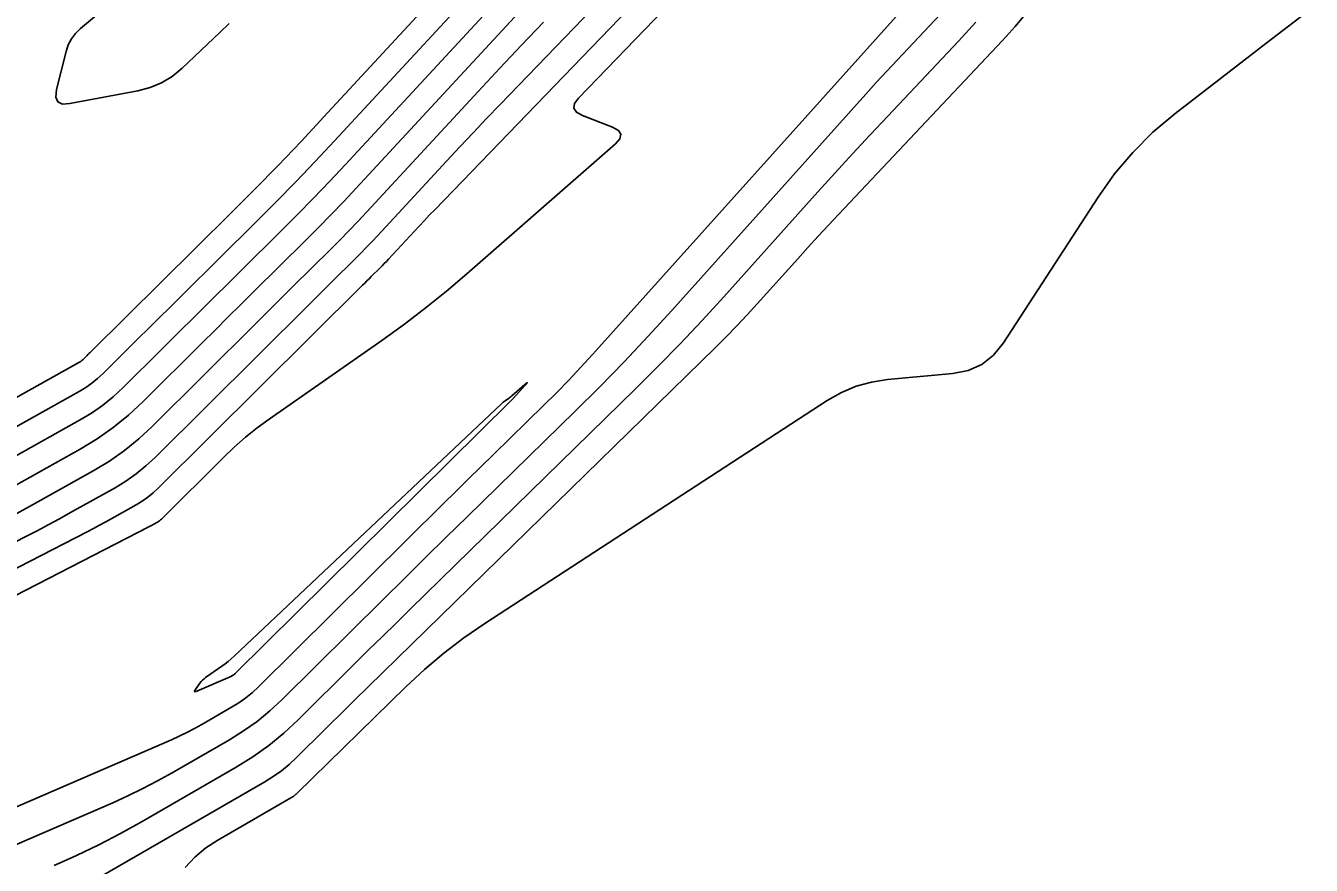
# Model space of a CAD drawing. Extents: x 1768942 to 1774819, y 723037 to 732099.
# Drawn here: x 1771312.2 to 1771401, y 724942 to 725000 of the extents above; entities that cross this region are included whole.
import ezdxf

# ---------------------------------------------------------------- set-up
doc = ezdxf.new("R2010")
doc.units = 0
doc.layers.add('R_Contours', color=7, linetype='Continuous')

msp = doc.modelspace()

# ---------------------------------------------------------------- linework, layer by layer
at = {"layer": 'R_Contours'}
for points in [[(1771355.464, 725015.801), (1771333.531, 724992.099), (1771332.195, 724990.671), (1771330.843, 724989.258), (1771329.476, 724987.86), (1771328.094, 724986.477), (1771320.497, 724978.955), (1771320.126, 724978.588), (1771319.755, 724978.221), (1771319.385, 724977.853), (1771319.015, 724977.486), (1771317.535, 724976.014), (1771317.154, 724975.661), (1771316.752, 724975.335), (1771316.329, 724975.038), (1771315.884, 724974.769), (1771301.622, 724966.797)], [(1771284.478, 724950.485), (1771312.19, 724964.743), (1771312.97, 724965.148), (1771313.746, 724965.56), (1771314.518, 724965.979), (1771315.287, 724966.405), (1771318.355, 724968.12), (1771319.104, 724968.573), (1771319.818, 724969.073), (1771320.495, 724969.621), (1771321.136, 724970.217), (1771331.765, 724980.782), (1771332.163, 724981.177), (1771332.561, 724981.572), (1771332.959, 724981.967), (1771333.357, 724982.361), (1771334.95, 724983.939), (1771335.346, 724984.335), (1771335.738, 724984.736), (1771336.126, 724985.141), (1771336.508, 724985.55), (1771341.251, 724990.675), (1771342.171, 724991.664), (1771343.096, 724992.648), (1771344.025, 724993.627), (1771344.961, 724994.601), (1771362.199, 725012.472)], [(1771281.716, 724947.213), (1771316.438, 724965.079), (1771316.866, 724965.301), (1771317.292, 724965.527), (1771317.716, 724965.757), (1771318.138, 724965.99), (1771319.821, 724966.932), (1771320.232, 724967.18), (1771320.624, 724967.455), (1771320.995, 724967.755), (1771321.347, 724968.082), (1771335.461, 724982.112), (1771335.611, 724982.261), (1771335.762, 724982.41), (1771335.912, 724982.559), (1771336.062, 724982.708), (1771336.664, 724983.304), (1771336.814, 724983.454), (1771336.962, 724983.605), (1771337.108, 724983.758), (1771337.253, 724983.913), (1771339.044, 724985.849), (1771339.392, 724986.222), (1771339.741, 724986.594), (1771340.093, 724986.964), (1771340.446, 724987.332), (1771362.75, 725010.454)], [(1771348.221, 725010.415), (1771332.786, 724993.736), (1771331.212, 724992.054), (1771329.619, 724990.389), (1771328.009, 724988.741), (1771326.38, 724987.111), (1771316.687, 724977.515), (1771316.621, 724977.449), (1771316.554, 724977.383), (1771316.487, 724977.317), (1771316.421, 724977.251), (1771316.154, 724976.986), (1771316.086, 724976.923), (1771316.013, 724976.864), (1771315.937, 724976.811), (1771315.857, 724976.762), (1771296.716, 724966.062)], [(1771350.994, 725008.529), (1771334.275, 724990.462), (1771333.177, 724989.289), (1771332.067, 724988.128), (1771330.944, 724986.979), (1771329.808, 724985.842), (1771324.306, 724980.395), (1771323.631, 724979.727), (1771322.957, 724979.058), (1771322.283, 724978.389), (1771321.609, 724977.72), (1771318.915, 724975.042), (1771318.223, 724974.399), (1771317.491, 724973.806), (1771316.72, 724973.266), (1771315.911, 724972.777), (1771306.529, 724967.532)], [(1771308.334, 724959.059), (1771320.687, 724965.414), (1771320.762, 724965.454), (1771320.838, 724965.494), (1771320.913, 724965.535), (1771320.988, 724965.576), (1771321.287, 724965.743), (1771321.36, 724965.787), (1771321.43, 724965.836), (1771321.496, 724965.89), (1771321.558, 724965.948), (1771325.845, 724970.209), (1771326.594, 724970.922), (1771327.372, 724971.602), (1771328.178, 724972.247), (1771329.013, 724972.858), (1771336.792, 724978.299), (1771338.355, 724979.425), (1771339.886, 724980.592), (1771341.384, 724981.801), (1771342.85, 724983.051), (1771352.934, 724991.889), (1771353.236, 724992.236), (1771353.304, 724992.542), (1771353.136, 724992.807), (1771352.733, 724993.03), (1771350.651, 724993.839), (1771350.243, 724994.066), (1771350.064, 724994.343), (1771350.111, 724994.67), (1771350.385, 724995.047), (1771363.444, 725008.586)], [(1771373.548, 725002.068), (1771351.357, 724977.34), (1771350.536, 724976.44), (1771349.7, 724975.553), (1771348.85, 724974.681), (1771347.986, 724973.822), (1771344.5, 724970.414), (1771343.629, 724969.561), (1771342.76, 724968.707), (1771341.892, 724967.851), (1771341.025, 724966.995), (1771328.279, 724954.371), (1771327.847, 724953.97), (1771327.391, 724953.599), (1771326.913, 724953.258), (1771326.412, 724952.947), (1771324.362, 724951.764), (1771323.845, 724951.476), (1771323.321, 724951.203), (1771322.79, 724950.945), (1771322.25, 724950.703), (1771285.851, 724934.975)], [(1771376.099, 725001.607), (1771373.147, 724998.478), (1771372.411, 724997.694), (1771371.68, 724996.905), (1771370.954, 724996.111), (1771370.234, 724995.313), (1771356.821, 724980.367), (1771355.195, 724978.584), (1771353.54, 724976.829), (1771351.857, 724975.1), (1771350.146, 724973.4), (1771342.692, 724966.113), (1771341.243, 724964.693), (1771339.795, 724963.271), (1771338.351, 724961.847), (1771336.908, 724960.421), (1771329.89, 724953.471), (1771329.052, 724952.693), (1771328.17, 724951.973), (1771327.242, 724951.311), (1771326.27, 724950.708), (1771322.293, 724948.414), (1771321.291, 724947.855), (1771320.275, 724947.325), (1771319.243, 724946.826), (1771318.197, 724946.356), (1771295.311, 724936.467)], [(1771346.524, 725001.257), (1771335.02, 724988.825), (1771334.16, 724987.906), (1771333.291, 724986.997), (1771332.411, 724986.098), (1771331.522, 724985.208), (1771327.946, 724981.667), (1771327.052, 724980.782), (1771326.159, 724979.896), (1771325.266, 724979.01), (1771324.373, 724978.123), (1771320.296, 724974.07), (1771319.291, 724973.137), (1771318.229, 724972.278), (1771317.112, 724971.493), (1771315.937, 724970.784), (1771309.586, 724967.233)], [(1771326.239, 725000.193), (1771325.598, 724999.567), (1771322.99, 724997.104), (1771322.31, 724996.545), (1771321.572, 724996.098), (1771320.777, 724995.763), (1771319.924, 724995.541), (1771315.231, 724994.658), (1771314.72, 724994.633), (1771314.397, 724994.786), (1771314.264, 724995.117), (1771314.319, 724995.625), (1771314.975, 724998.253), (1771315.127, 724998.713), (1771315.343, 724999.132), (1771315.624, 724999.512), (1771315.97, 724999.851), (1771317.482, 725001.126)], [(1771323.195, 724941.878), (1771323.873, 724942.595), (1771324.63, 724943.227), (1771325.466, 724943.775), (1771330.672, 724946.779), (1771330.697, 724946.794), (1771330.721, 724946.811), (1771330.744, 724946.83), (1771330.765, 724946.85), (1771330.85, 724946.933), (1771330.871, 724946.954), (1771330.892, 724946.975), (1771330.913, 724946.996), (1771330.934, 724947.017), (1771338.441, 724954.356), (1771339.727, 724955.552), (1771341.066, 724956.681), (1771342.459, 724957.743), (1771343.907, 724958.737), (1771367.567, 724974.144), (1771368.539, 724974.699), (1771369.556, 724975.125), (1771370.617, 724975.423), (1771371.724, 724975.592), (1771376.238, 724976.012), (1771377.303, 724976.223), (1771378.24, 724976.645), (1771379.05, 724977.279), (1771379.731, 724978.123), (1771386.274, 724988.191), (1771387.417, 724989.799), (1771388.681, 724991.294), (1771390.068, 724992.678), (1771391.577, 724993.949), (1771397.855, 724998.807), (1771399.427, 725000.018), (1771401.006, 725001.221)], [(1771347.958, 725000.289), (1771346.45, 724998.701), (1771344.949, 724997.105), (1771343.457, 724995.501), (1771335.764, 724987.187), (1771335.143, 724986.523), (1771334.514, 724985.866), (1771333.879, 724985.216), (1771333.236, 724984.573), (1771330.651, 724982.014), (1771330.005, 724981.374), (1771329.36, 724980.734), (1771328.714, 724980.093), (1771328.069, 724979.453), (1771320.925, 724972.351), (1771319.994, 724971.487), (1771319.011, 724970.691), (1771317.977, 724969.965), (1771316.889, 724969.308), (1771312.437, 724966.819), (1771311.321, 724966.201)], [(1771377.835, 725000.285), (1771376.628, 724998.976), (1771371.741, 724993.797), (1771370.524, 724992.499), (1771369.314, 724991.193), (1771368.113, 724989.879), (1771366.92, 724988.558), (1771360.423, 724981.318), (1771358.931, 724979.683), (1771357.413, 724978.072), (1771355.869, 724976.486), (1771354.298, 724974.926), (1771338.773, 724959.747), (1771337.799, 724958.794), (1771336.828, 724957.839), (1771335.857, 724956.883), (1771334.889, 724955.925), (1771331.016, 724952.091), (1771330.022, 724951.167), (1771328.974, 724950.312), (1771327.874, 724949.527), (1771326.72, 724948.812), (1771320.224, 724945.063), (1771318.737, 724944.234), (1771317.228, 724943.448), (1771315.697, 724942.706), (1771314.143, 724942.008)], [(1771316.338, 724940.664), (1771328.696, 724947.795), (1771329.286, 724948.161), (1771329.848, 724948.562), (1771330.383, 724948.998), (1771330.891, 724949.47), (1771332.869, 724951.429), (1771333.364, 724951.919), (1771333.86, 724952.407), (1771334.356, 724952.895), (1771334.854, 724953.382), (1771359.837, 724977.807), (1771360.579, 724978.544), (1771361.309, 724979.294), (1771362.026, 724980.055), (1771362.731, 724980.828), (1771365.527, 724983.944), (1771366.229, 724984.72), (1771366.935, 724985.493), (1771367.646, 724986.26), (1771368.362, 724987.024), (1771379.308, 724998.624), (1771379.93, 724999.299), (1771380.537, 724999.988), (1771381.127, 725000.69)]]:
    msp.add_lwpolyline(points, dxfattribs=at)
msp.add_lwpolyline([(1771345.877, 724974.296), (1771345.861, 724974.278), (1771345.844, 724974.261), (1771345.827, 724974.244), (1771345.758, 724974.177), (1771345.724, 724974.143), (1771345.689, 724974.11), (1771326.667, 724955.271), (1771326.641, 724955.247), (1771326.613, 724955.225), (1771326.585, 724955.204), (1771326.554, 724955.185), (1771326.431, 724955.114), (1771326.4, 724955.097), (1771326.368, 724955.08), (1771326.336, 724955.065), (1771326.304, 724955.05), (1771323.998, 724954.054), (1771323.897, 724954.02), (1771323.848, 724954.028), (1771323.85, 724954.078), (1771323.905, 724954.17), (1771324.225, 724954.62), (1771324.31, 724954.729), (1771324.402, 724954.829), (1771324.504, 724954.921), (1771324.613, 724955.004), (1771325.738, 724955.784), (1771325.96, 724955.944), (1771326.176, 724956.113), (1771326.385, 724956.289), (1771326.587, 724956.473), (1771345.07, 724973.931), (1771345.125, 724973.981), (1771345.182, 724974.029), (1771345.24, 724974.075), (1771345.301, 724974.119), (1771345.546, 724974.29), (1771345.606, 724974.334), (1771345.666, 724974.379), (1771345.724, 724974.426), (1771345.781, 724974.475), (1771346.669, 724975.253), (1771346.79, 724975.355), (1771346.836, 724975.383), (1771346.807, 724975.337), (1771346.704, 724975.217), (1771345.893, 724974.314)], close=True, dxfattribs=at)

doc.saveas('drawing.dxf')
